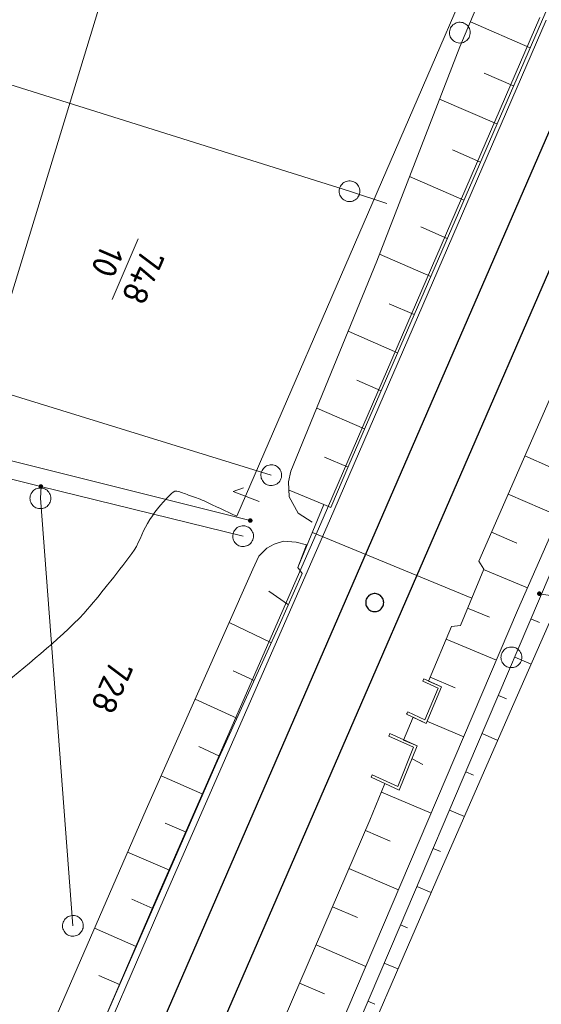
# Model space of a CAD drawing. Header units: metres. Extents: x 3425540 to 3446143, y 5432760 to 5444637.
# Tile 539 of 656: x 3437092 to 3437129, y 5444137 to 5444208. Entities that reach past the tile are written whole.
import ezdxf
from ezdxf.enums import TextEntityAlignment as Align

# ---------------------------------------------------------------- set-up
doc = ezdxf.new("R2010")
doc.units = ezdxf.units.M
for name, color, linetype, lineweight in [('B_Bestand', 9, 'Continuous', 18), ('B_Böschung', 9, 'Continuous', 18), ('B_Flurgrenzen', 9, 'Continuous', 18), ('B_Gleisachse', 9, 'Continuous', 25), ('B_Kilometrierung', 9, 'Continuous', 25), ('Bestand Kabeltröge', 9, 'Continuous', 18)]:
    doc.layers.add(name, color=color, linetype=linetype, lineweight=lineweight)
doc.styles.get("Standard").update_dxf_attribs({"font": 'isocpeur.ttf'})

msp = doc.modelspace()

# ---------------------------------------------------------------- linework, layer by layer
at = {"layer": 'B_Bestand'}
for p, q in [((3437113.711, 5444172.599), (3437111.837, 5444168.043)), ((3437112.879, 5444170.575), (3437124.38, 5444165.839)), ((3437125.248, 5444167.933), (3437123.558, 5444163.854))]:
    msp.add_line(p, q, dxfattribs=at)
for points in [[(3437109.706, 5444248.616), (3437088.034, 5444177.588), (3437063.042, 5444185.214)], [(3437120.927, 5444160.014), (3437122.204, 5444159.428), (3437121.092, 5444156.784), (3437119.677, 5444157.451)], [(3437120.844, 5444159.832), (3437121.945, 5444159.327), (3437120.989, 5444157.054), (3437119.762, 5444157.632)], [(3437119.762, 5444157.632), (3437119.719, 5444157.541), (3437119.677, 5444157.451)], [(3437118.474, 5444156.064), (3437120.434, 5444155.173), (3437119.148, 5444151.969), (3437117.117, 5444152.904)], [(3437118.391, 5444155.882), (3437120.177, 5444155.07), (3437119.041, 5444152.239), (3437117.201, 5444153.086)]]:
    msp.add_lwpolyline(points, dxfattribs=at)
msp.add_open_spline([(3437107.438, 5444171.744), (3437106.647, 5444172.115), (3437105.855, 5444172.485), (3437105.064, 5444172.855), (3437104.701, 5444173.025), (3437104.315, 5444173.138), (3437103.939, 5444173.277), (3437103.66, 5444173.381), (3437103.375, 5444173.491), (3437103.095, 5444173.559), (3437102.916, 5444173.603), (3437102.751, 5444173.419), (3437102.602, 5444173.277), (3437101.92, 5444172.626), (3437101.438, 5444171.985), (3437100.985, 5444171.237), (3437100.558, 5444170.532), (3437100.347, 5444169.713), (3437099.859, 5444169.056), (3437099.291, 5444168.292), (3437098.699, 5444167.547), (3437098.101, 5444166.804), (3437097.546, 5444166.116), (3437097.023, 5444165.407), (3437096.413, 5444164.764), (3437094.443, 5444162.686), (3437092.186, 5444160.942), (3437090.015, 5444159.087), (3437089.229, 5444158.415), (3437088.459, 5444157.732), (3437087.624, 5444157.117), (3437086.339, 5444156.172), (3437084.931, 5444155.441), (3437083.545, 5444154.655), (3437083.014, 5444154.354), (3437082.492, 5444154.048), (3437081.927, 5444153.81), (3437081.107, 5444153.466), (3437080.252, 5444153.272), (3437079.395, 5444153.036), (3437078.671, 5444152.837), (3437077.947, 5444152.639), (3437077.215, 5444152.544), (3437075.826, 5444152.364), (3437074.391, 5444152.664), (3437072.995, 5444152.966), (3437071.405, 5444153.31), (3437069.865, 5444153.69), (3437068.353, 5444154.303), (3437066.994, 5444154.855), (3437065.741, 5444155.528), (3437064.484, 5444156.273), (3437063.461, 5444156.879), (3437062.512, 5444157.534), (3437061.601, 5444158.313), (3437060.597, 5444159.172), (3437059.777, 5444160.147), (3437059.069, 5444161.268), (3437058.09, 5444162.818), (3437057.384, 5444164.408), (3437056.748, 5444166.123), (3437056.284, 5444167.375), (3437055.896, 5444168.627), (3437055.763, 5444169.923), (3437055.603, 5444171.482), (3437055.688, 5444173.087), (3437055.973, 5444174.637), (3437056.26, 5444176.202), (3437056.547, 5444177.765), (3437057.028, 5444179.28), (3437057.693, 5444181.376), (3437058.42, 5444183.446), (3437059.068, 5444185.543), (3437060.826, 5444191.231), (3437062.581, 5444196.92), (3437064.341, 5444202.607), (3437067.501, 5444212.819), (3437070.681, 5444223.025), (3437073.826, 5444233.241), (3437075.642, 5444239.141), (3437077.385, 5444245.063), (3437079.172, 5444250.971), (3437082.091, 5444260.622), (3437085.033, 5444270.266), (3437087.961, 5444279.914), (3437088.493, 5444281.668), (3437088.998, 5444283.42), (3437089.508, 5444285.191), (3437089.846, 5444286.365), (3437090.12, 5444287.578), (3437090.141, 5444288.78), (3437090.19, 5444291.6), (3437089.712, 5444294.484), (3437089.085, 5444297.265), (3437088.101, 5444301.629), (3437087.113, 5444305.989), (3437086.131, 5444310.352), (3437085.404, 5444313.578), (3437084.679, 5444316.805), (3437083.952, 5444320.031), (3437082.828, 5444325.02), (3437081.623, 5444329.986), (3437080.365, 5444334.947), (3437079.689, 5444337.612), (3437078.664, 5444340.162), (3437077.694, 5444342.742), (3437077.075, 5444344.389), (3437076.33, 5444345.956), (3437075.513, 5444347.527), (3437075.045, 5444348.427), (3437074.544, 5444349.4), (3437073.685, 5444349.919), (3437072.56, 5444350.6), (3437071.434, 5444351.28), (3437070.309, 5444351.96)], degree=3, knots=[0, 0, 0, 0, 0.010054, 0.010054, 0.010054, 0.014663, 0.014663, 0.014663, 0.018076, 0.018076, 0.018076, 0.020255, 0.020255, 0.020255, 0.03024, 0.03024, 0.03024, 0.039655, 0.039655, 0.039655, 0.050614, 0.050614, 0.050614, 0.060771, 0.060771, 0.060771, 0.093581, 0.093581, 0.093581, 0.105464, 0.105464, 0.105464, 0.12374, 0.12374, 0.12374, 0.130742, 0.130742, 0.130742, 0.140897, 0.140897, 0.140897, 0.14947, 0.14947, 0.14947, 0.165738, 0.165738, 0.165738, 0.184268, 0.184268, 0.184268, 0.200922, 0.200922, 0.200922, 0.214469, 0.214469, 0.214469, 0.229396, 0.229396, 0.229396, 0.250037, 0.250037, 0.250037, 0.265095, 0.265095, 0.265095, 0.283195, 0.283195, 0.283195, 0.301459, 0.301459, 0.301459, 0.326725, 0.326725, 0.326725, 0.395234, 0.395234, 0.395234, 0.518245, 0.518245, 0.518245, 0.589278, 0.589278, 0.589278, 0.705305, 0.705305, 0.705305, 0.726399, 0.726399, 0.726399, 0.740378, 0.740378, 0.740378, 0.773176, 0.773176, 0.773176, 0.824639, 0.824639, 0.824639, 0.862695, 0.862695, 0.862695, 0.921542, 0.921542, 0.921542, 0.953149, 0.953149, 0.953149, 0.97332, 0.97332, 0.97332, 0.984868, 0.984868, 0.984868, 1, 1, 1, 1], dxfattribs=at)
at = {"layer": 'B_Böschung'}
for p, q in [((3437128.587, 5444205.571), (3437124.277, 5444207.442)), ((3437127.393, 5444202.819), (3437125.267, 5444203.742)), ((3437126.199, 5444200.067), (3437122.058, 5444201.864)), ((3437125.004, 5444197.315), (3437122.99, 5444198.19)), ((3437123.81, 5444194.563), (3437119.892, 5444196.264)), ((3437122.615, 5444191.811), (3437120.712, 5444192.637)), ((3437121.421, 5444189.059), (3437117.725, 5444190.663)), ((3437120.227, 5444186.307), (3437118.413, 5444187.093)), ((3437119.032, 5444183.554), (3437115.464, 5444185.103)), ((3437117.838, 5444180.802), (3437116.083, 5444181.564)), ((3437116.644, 5444178.05), (3437113.193, 5444179.548)), ((3437115.451, 5444175.298), (3437113.749, 5444176.021)), ((3437128.21, 5444176.103), (3437130.049, 5444175.299)), ((3437113.711, 5444172.599), (3437111.214, 5444173.633)), ((3437127.008, 5444173.353), (3437130.681, 5444171.748)), ((3437125.809, 5444170.603), (3437127.643, 5444169.804)), ((3437111.837, 5444168.043), (3437112.461, 5444169.696)), ((3437125.232, 5444167.894), (3437128.407, 5444166.571)), ((3437111.15, 5444165.356), (3437109.729, 5444166.343)), ((3437124.083, 5444165.122), (3437125.649, 5444164.473)), ((3437109.923, 5444162.619), (3437106.868, 5444164.082)), ((3437128.652, 5444164.333), (3437129.263, 5444164.072)), ((3437122.54, 5444162.885), (3437126.165, 5444161.358)), ((3437127.475, 5444161.573), (3437128.667, 5444161.065)), ((3437108.675, 5444159.891), (3437107.153, 5444160.59)), ((3437121.374, 5444160.121), (3437123.181, 5444159.359)), ((3437120.844, 5444159.832), (3437120.927, 5444160.014)), ((3437126.298, 5444158.814), (3437126.879, 5444158.566)), ((3437107.428, 5444157.162), (3437104.412, 5444158.542)), ((3437121.145, 5444156.957), (3437123.812, 5444155.836)), ((3437118.391, 5444155.882), (3437118.474, 5444156.064)), ((3437125.121, 5444156.054), (3437126.255, 5444155.571)), ((3437106.181, 5444154.434), (3437104.688, 5444155.116)), ((3437120.091, 5444154.244), (3437120.838, 5444153.835)), ((3437104.97, 5444151.689), (3437101.959, 5444153.009)), ((3437117.117, 5444152.904), (3437117.201, 5444153.086)), ((3437123.945, 5444153.294), (3437124.498, 5444153.059)), ((3437117.874, 5444151.829), (3437121.46, 5444150.316)), ((3437122.77, 5444150.534), (3437123.847, 5444150.075)), ((3437103.771, 5444148.939), (3437102.257, 5444149.6)), ((3437116.702, 5444149.068), (3437118.488, 5444148.3)), ((3437102.571, 5444146.19), (3437099.547, 5444147.509)), ((3437121.595, 5444147.774), (3437122.118, 5444147.551)), ((3437115.515, 5444146.313), (3437119.097, 5444144.77)), ((3437120.419, 5444145.014), (3437121.443, 5444144.577)), ((3437101.371, 5444143.44), (3437099.861, 5444144.099)), ((3437114.328, 5444143.558), (3437116.125, 5444142.784)), ((3437100.171, 5444140.69), (3437097.155, 5444142.007)), ((3437119.244, 5444142.253), (3437119.746, 5444142.039)), ((3437113.141, 5444140.802), (3437116.745, 5444139.25)), ((3437118.068, 5444139.494), (3437119.055, 5444139.073)), ((3437098.972, 5444137.941), (3437097.465, 5444138.598)), ((3437111.954, 5444138.047), (3437113.762, 5444137.269)), ((3437116.891, 5444136.734), (3437117.376, 5444136.527))]:
    msp.add_line(p, q, dxfattribs=at)
for points in [[(3437219.367, 5444387.984), (3437220.225, 5444387.125), (3437221.24, 5444385.643), (3437221.864, 5444383.615), (3437222.02, 5444381.586), (3437221.786, 5444379.714), (3437221.162, 5444377.217), (3437204.631, 5444339.406), (3437185.533, 5444296.921), (3437164.95, 5444249.985), (3437144.06, 5444202.201), (3437127.69, 5444164.938), (3437107.031, 5444116.451), (3437083.098, 5444060.785), (3437060.255, 5444008.088), (3437041.242, 5443964.924), (3437037.341, 5443956.729), (3437035.156, 5443952.436), (3437032.504, 5443947.597), (3437030.085, 5443943.382), (3437025.568, 5443936.221), (3437022.369, 5443931.07), (3437020.185, 5443927.714), (3437019.047, 5443926.23)], [(3437207.962, 5444386.366), (3437207.275, 5444386.349), (3437206.506, 5444385.697), (3437205.737, 5444384.75), (3437204.553, 5444382.264), (3437190.833, 5444350.154), (3437179.365, 5444323.373), (3437163.521, 5444286.305), (3437143.301, 5444239.477), (3437115.514, 5444175.447), (3437114.217, 5444172.388), (3437113.711, 5444172.599)], [(3437082.504, 5444056.821), (3437086.8, 5444067.129), (3437093.389, 5444081.877), (3437098.707, 5444094.577), (3437106.48, 5444112.521), (3437113.971, 5444129.883), (3437119.213, 5444142.181), (3437124.727, 5444155.13), (3437130.045, 5444167.598), (3437135.237, 5444179.149), (3437140.007, 5444190.172), (3437147.799, 5444208.278), (3437150.658, 5444214.817), (3437167.634, 5444253.498), (3437176.164, 5444272.773), (3437183.617, 5444289.811), (3437187.383, 5444298.37), (3437191.762, 5444308.232), (3437194.767, 5444315.2), (3437206.99, 5444342.947), (3437224.601, 5444382.665)], [(3437082.504, 5444056.821), (3437083.656, 5444058.464), (3437085.717, 5444062.423), (3437087.286, 5444065.834), (3437094.135, 5444081.311), (3437100.044, 5444095.032), (3437110.213, 5444118.678), (3437114.226, 5444127.947), (3437122.096, 5444146.081), (3437127.422, 5444158.233), (3437135.111, 5444175.722), (3437141.857, 5444191.099), (3437159.863, 5444232.064), (3437167.523, 5444249.727), (3437174.149, 5444265.211), (3437178.198, 5444274.445), (3437187.309, 5444295.538), (3437191.14, 5444304.369), (3437206.192, 5444338.952), (3437209.876, 5444347.382), (3437218.403, 5444367.086), (3437224.747, 5444381.599)], [(3437184.737, 5444305.656), (3437168.109, 5444267.303), (3437155.638, 5444238.863), (3437141.965, 5444207.568), (3437126.759, 5444172.783), (3437124.898, 5444168.511), (3437125.248, 5444167.933), (3437123.558, 5444163.854), (3437122.927, 5444163.801), (3437121.261, 5444159.845), (3437122.204, 5444159.428), (3437121.092, 5444156.784), (3437120.156, 5444157.233), (3437119.453, 5444155.593), (3437120.434, 5444155.173), (3437119.148, 5444151.969), (3437118.099, 5444152.452), (3437117.023, 5444149.812), (3437101.871, 5444114.644)], [(3437160.4, 5444285.957), (3437157.56, 5444278.322), (3437152.121, 5444268.093), (3437146.154, 5444255.69), (3437143.846, 5444250.718), (3437138.71, 5444241.751), (3437129.42, 5444219.674), (3437123.513, 5444205.625), (3437117.537, 5444190.175), (3437111.332, 5444174.995), (3437111.155, 5444174.225), (3437111.214, 5444173.16), (3437111.865, 5444171.976), (3437112.871, 5444171.325)], [(3437112.461, 5444169.696), (3437111.718, 5444169.879), (3437110.804, 5444169.94), (3437110.121, 5444169.745), (3437109.598, 5444169.441), (3437109.025, 5444168.868), (3437108.574, 5444167.93), (3437100.879, 5444150.574), (3437093.258, 5444133.042), (3437083.567, 5444110.767), (3437080.765, 5444107.988), (3437070.812, 5444085), (3437042.046, 5444018.375), (3437027.562, 5443985.42), (3437023.175, 5443974.059), (3437016.6, 5443957.94), (3437014.869, 5443954.088), (3437014.455, 5443953.918)], [(3437111.837, 5444168.043), (3437112.149, 5444167.622), (3437110.488, 5444163.855), (3437105.905, 5444153.831), (3437092.206, 5444122.435), (3437079.863, 5444094.407), (3437064.459, 5444059.198), (3437048.543, 5444021.984), (3437038.533, 5443998.7), (3437025.047, 5443967.234), (3437018.221, 5443951.389), (3437016.957, 5443948.51), (3437016.864, 5443948.417)]]:
    msp.add_lwpolyline(points, dxfattribs=at)
at = {"layer": 'B_Flurgrenzen'}
for p, q in [((3437072.731, 5444208.653), (3437115.562, 5444195.213)), ((3437115.562, 5444195.213), (3437118.262, 5444194.337)), ((3437100.317, 5444191.768), (3437098.425, 5444187.398)), ((3437066.239, 5444188.226), (3437109.913, 5444174.714)), ((3437108.4, 5444171.436), (3437068.873, 5444181.338)), ((3437093.289, 5444173.895), (3437069.614, 5444179.875)), ((3437093.317, 5444173.888), (3437093.253, 5444173.043)), ((3437107.88, 5444170.308), (3437093.289, 5444173.895)), ((3437093.253, 5444173.043), (3437095.601, 5444142.182)), ((3437129.257, 5444166.159), (3437144.238, 5444163.709))]:
    msp.add_line(p, q, dxfattribs=at)
for points in [[(3437138.576, 5444241.602), (3437137.802, 5444241.953), (3437107.438, 5444171.744)], [(3437123.22, 5444205.972), (3437123.31, 5444205.94), (3437123.398, 5444205.921), (3437123.496, 5444205.911), (3437123.589, 5444205.916), (3437123.68, 5444205.934), (3437123.774, 5444205.958), (3437123.86, 5444205.991), (3437123.939, 5444206.041), (3437124.015, 5444206.098), (3437124.077, 5444206.167), (3437124.134, 5444206.239), (3437124.183, 5444206.321), (3437124.22, 5444206.408), (3437124.247, 5444206.499), (3437124.261, 5444206.59), (3437124.269, 5444206.683), (3437124.258, 5444206.778), (3437124.24, 5444206.869), (3437124.206, 5444206.955), (3437124.159, 5444207.039), (3437124.11, 5444207.119), (3437124.051, 5444207.19), (3437123.976, 5444207.254), (3437123.901, 5444207.306), (3437123.817, 5444207.349), (3437123.728, 5444207.381), (3437123.64, 5444207.4), (3437123.541, 5444207.41), (3437123.449, 5444207.405), (3437123.357, 5444207.387), (3437123.264, 5444207.363), (3437123.178, 5444207.33), (3437123.099, 5444207.28), (3437123.023, 5444207.223), (3437122.96, 5444207.154), (3437122.903, 5444207.082), (3437122.855, 5444207), (3437122.817, 5444206.913), (3437122.791, 5444206.822), (3437122.777, 5444206.731), (3437122.769, 5444206.638), (3437122.779, 5444206.543), (3437122.798, 5444206.452), (3437122.831, 5444206.366), (3437122.878, 5444206.282), (3437122.928, 5444206.202), (3437122.987, 5444206.132), (3437123.062, 5444206.067), (3437123.136, 5444206.015), (3437123.22, 5444205.972)], [(3437116.312, 5444195.213), (3437116.306, 5444195.307), (3437116.288, 5444195.396), (3437116.259, 5444195.491), (3437116.218, 5444195.573), (3437116.164, 5444195.65), (3437116.105, 5444195.727), (3437116.04, 5444195.792), (3437115.964, 5444195.845), (3437115.881, 5444195.892), (3437115.792, 5444195.922), (3437115.704, 5444195.945), (3437115.609, 5444195.957), (3437115.515, 5444195.957), (3437115.42, 5444195.945), (3437115.332, 5444195.922), (3437115.243, 5444195.892), (3437115.16, 5444195.845), (3437115.084, 5444195.792), (3437115.019, 5444195.727), (3437114.96, 5444195.65), (3437114.906, 5444195.573), (3437114.865, 5444195.491), (3437114.836, 5444195.396), (3437114.818, 5444195.307), (3437114.812, 5444195.213), (3437114.818, 5444195.119), (3437114.836, 5444195.03), (3437114.865, 5444194.935), (3437114.906, 5444194.853), (3437114.96, 5444194.776), (3437115.019, 5444194.699), (3437115.084, 5444194.634), (3437115.16, 5444194.581), (3437115.243, 5444194.534), (3437115.332, 5444194.504), (3437115.42, 5444194.481), (3437115.515, 5444194.469), (3437115.609, 5444194.469), (3437115.704, 5444194.481), (3437115.792, 5444194.504), (3437115.881, 5444194.534), (3437115.964, 5444194.581), (3437116.04, 5444194.634), (3437116.105, 5444194.699), (3437116.164, 5444194.776), (3437116.218, 5444194.853), (3437116.259, 5444194.935), (3437116.288, 5444195.03), (3437116.306, 5444195.119), (3437116.312, 5444195.213)], [(3437109.614, 5444174.025), (3437109.704, 5444173.993), (3437109.792, 5444173.974), (3437109.89, 5444173.964), (3437109.983, 5444173.969), (3437110.074, 5444173.987), (3437110.168, 5444174.011), (3437110.254, 5444174.044), (3437110.333, 5444174.094), (3437110.409, 5444174.151), (3437110.471, 5444174.22), (3437110.528, 5444174.292), (3437110.577, 5444174.374), (3437110.614, 5444174.461), (3437110.641, 5444174.552), (3437110.655, 5444174.643), (3437110.663, 5444174.736), (3437110.652, 5444174.831), (3437110.634, 5444174.922), (3437110.6, 5444175.008), (3437110.553, 5444175.092), (3437110.504, 5444175.172), (3437110.445, 5444175.243), (3437110.37, 5444175.307), (3437110.295, 5444175.359), (3437110.211, 5444175.402), (3437110.122, 5444175.434), (3437110.034, 5444175.453), (3437109.935, 5444175.463), (3437109.843, 5444175.458), (3437109.751, 5444175.44), (3437109.658, 5444175.416), (3437109.572, 5444175.383), (3437109.493, 5444175.333), (3437109.417, 5444175.276), (3437109.354, 5444175.207), (3437109.297, 5444175.135), (3437109.249, 5444175.053), (3437109.211, 5444174.966), (3437109.185, 5444174.875), (3437109.171, 5444174.784), (3437109.163, 5444174.691), (3437109.173, 5444174.596), (3437109.192, 5444174.505), (3437109.225, 5444174.419), (3437109.272, 5444174.335), (3437109.322, 5444174.255), (3437109.381, 5444174.185), (3437109.456, 5444174.12), (3437109.53, 5444174.068), (3437109.614, 5444174.025)], [(3437094.003, 5444173.043), (3437093.997, 5444173.137), (3437093.979, 5444173.226), (3437093.95, 5444173.321), (3437093.909, 5444173.403), (3437093.855, 5444173.48), (3437093.796, 5444173.557), (3437093.731, 5444173.622), (3437093.655, 5444173.675), (3437093.572, 5444173.722), (3437093.483, 5444173.752), (3437093.395, 5444173.775), (3437093.3, 5444173.787), (3437093.206, 5444173.787), (3437093.111, 5444173.775), (3437093.023, 5444173.752), (3437092.934, 5444173.722), (3437092.851, 5444173.675), (3437092.775, 5444173.622), (3437092.71, 5444173.557), (3437092.651, 5444173.48), (3437092.597, 5444173.403), (3437092.556, 5444173.321), (3437092.527, 5444173.226), (3437092.509, 5444173.137), (3437092.503, 5444173.043), (3437092.509, 5444172.949), (3437092.527, 5444172.86), (3437092.556, 5444172.765), (3437092.597, 5444172.683), (3437092.651, 5444172.606), (3437092.71, 5444172.529), (3437092.775, 5444172.464), (3437092.851, 5444172.411), (3437092.934, 5444172.364), (3437093.023, 5444172.334), (3437093.111, 5444172.311), (3437093.206, 5444172.299), (3437093.3, 5444172.299), (3437093.395, 5444172.311), (3437093.483, 5444172.334), (3437093.572, 5444172.364), (3437093.655, 5444172.411), (3437093.731, 5444172.464), (3437093.796, 5444172.529), (3437093.855, 5444172.606), (3437093.909, 5444172.683), (3437093.95, 5444172.765), (3437093.979, 5444172.86), (3437093.997, 5444172.949), (3437094.003, 5444173.043)], [(3437093.414, 5444173.895), (3437093.413, 5444173.911), (3437093.41, 5444173.926), (3437093.405, 5444173.941), (3437093.398, 5444173.955), (3437093.39, 5444173.969), (3437093.381, 5444173.981), (3437093.369, 5444173.991), (3437093.356, 5444174), (3437093.342, 5444174.008), (3437093.327, 5444174.014), (3437093.313, 5444174.018), (3437093.297, 5444174.02), (3437093.281, 5444174.02), (3437093.265, 5444174.018), (3437093.251, 5444174.014), (3437093.236, 5444174.008), (3437093.222, 5444174), (3437093.209, 5444173.991), (3437093.197, 5444173.981), (3437093.188, 5444173.969), (3437093.18, 5444173.955), (3437093.173, 5444173.941), (3437093.168, 5444173.926), (3437093.165, 5444173.911), (3437093.164, 5444173.895), (3437093.165, 5444173.879), (3437093.168, 5444173.864), (3437093.173, 5444173.849), (3437093.18, 5444173.835), (3437093.188, 5444173.821), (3437093.197, 5444173.809), (3437093.209, 5444173.799), (3437093.222, 5444173.79), (3437093.236, 5444173.782), (3437093.251, 5444173.776), (3437093.265, 5444173.772), (3437093.281, 5444173.77), (3437093.297, 5444173.77), (3437093.313, 5444173.772), (3437093.327, 5444173.776), (3437093.342, 5444173.782), (3437093.356, 5444173.79), (3437093.369, 5444173.799), (3437093.381, 5444173.809), (3437093.39, 5444173.821), (3437093.398, 5444173.835), (3437093.405, 5444173.849), (3437093.41, 5444173.864), (3437093.413, 5444173.879), (3437093.414, 5444173.895)], [(3437093.389, 5444173.895), (3437093.388, 5444173.909), (3437093.385, 5444173.923), (3437093.381, 5444173.935), (3437093.375, 5444173.948), (3437093.366, 5444173.96), (3437093.356, 5444173.97), (3437093.345, 5444173.979), (3437093.333, 5444173.986), (3437093.32, 5444173.99), (3437093.307, 5444173.993), (3437093.293, 5444173.995), (3437093.278, 5444173.994), (3437093.264, 5444173.992), (3437093.252, 5444173.989), (3437093.239, 5444173.982), (3437093.227, 5444173.974), (3437093.217, 5444173.965), (3437093.207, 5444173.954), (3437093.2, 5444173.942), (3437093.195, 5444173.929), (3437093.191, 5444173.916), (3437093.189, 5444173.902), (3437093.189, 5444173.888), (3437093.191, 5444173.874), (3437093.195, 5444173.861), (3437093.2, 5444173.848), (3437093.207, 5444173.836), (3437093.217, 5444173.825), (3437093.227, 5444173.816), (3437093.239, 5444173.808), (3437093.252, 5444173.801), (3437093.264, 5444173.798), (3437093.278, 5444173.796), (3437093.293, 5444173.795), (3437093.307, 5444173.797), (3437093.32, 5444173.8), (3437093.333, 5444173.804), (3437093.345, 5444173.811), (3437093.356, 5444173.82), (3437093.366, 5444173.83), (3437093.375, 5444173.842), (3437093.381, 5444173.855), (3437093.385, 5444173.867), (3437093.388, 5444173.881), (3437093.389, 5444173.895)], [(3437093.365, 5444173.895), (3437093.364, 5444173.907), (3437093.361, 5444173.919), (3437093.356, 5444173.93), (3437093.35, 5444173.94), (3437093.341, 5444173.95), (3437093.332, 5444173.957), (3437093.321, 5444173.964), (3437093.31, 5444173.968), (3437093.298, 5444173.97), (3437093.286, 5444173.971), (3437093.274, 5444173.969), (3437093.262, 5444173.966), (3437093.252, 5444173.961), (3437093.241, 5444173.954), (3437093.232, 5444173.945), (3437093.225, 5444173.935), (3437093.219, 5444173.925), (3437093.215, 5444173.913), (3437093.213, 5444173.901), (3437093.213, 5444173.889), (3437093.215, 5444173.877), (3437093.219, 5444173.865), (3437093.225, 5444173.855), (3437093.232, 5444173.845), (3437093.241, 5444173.836), (3437093.251, 5444173.829), (3437093.262, 5444173.824), (3437093.274, 5444173.821), (3437093.286, 5444173.819), (3437093.298, 5444173.82), (3437093.31, 5444173.822), (3437093.321, 5444173.826), (3437093.332, 5444173.833), (3437093.341, 5444173.84), (3437093.35, 5444173.85), (3437093.356, 5444173.86), (3437093.361, 5444173.871), (3437093.364, 5444173.883), (3437093.365, 5444173.895)], [(3437093.34, 5444173.895), (3437093.339, 5444173.905), (3437093.336, 5444173.915), (3437093.331, 5444173.924), (3437093.325, 5444173.931), (3437093.318, 5444173.937), (3437093.309, 5444173.942), (3437093.299, 5444173.945), (3437093.289, 5444173.946), (3437093.279, 5444173.945), (3437093.269, 5444173.942), (3437093.26, 5444173.937), (3437093.253, 5444173.931), (3437093.247, 5444173.924), (3437093.242, 5444173.915), (3437093.239, 5444173.905), (3437093.238, 5444173.895), (3437093.239, 5444173.885), (3437093.242, 5444173.875), (3437093.247, 5444173.866), (3437093.253, 5444173.859), (3437093.26, 5444173.853), (3437093.269, 5444173.848), (3437093.279, 5444173.845), (3437093.289, 5444173.844), (3437093.299, 5444173.845), (3437093.309, 5444173.848), (3437093.318, 5444173.853), (3437093.325, 5444173.859), (3437093.331, 5444173.866), (3437093.336, 5444173.875), (3437093.339, 5444173.885), (3437093.34, 5444173.895)], [(3437093.316, 5444173.895), (3437093.315, 5444173.902), (3437093.312, 5444173.909), (3437093.307, 5444173.915), (3437093.301, 5444173.919), (3437093.294, 5444173.921), (3437093.287, 5444173.922), (3437093.28, 5444173.92), (3437093.273, 5444173.917), (3437093.268, 5444173.912), (3437093.264, 5444173.906), (3437093.262, 5444173.899), (3437093.262, 5444173.891), (3437093.264, 5444173.884), (3437093.268, 5444173.878), (3437093.273, 5444173.873), (3437093.28, 5444173.87), (3437093.287, 5444173.868), (3437093.294, 5444173.869), (3437093.301, 5444173.871), (3437093.307, 5444173.875), (3437093.312, 5444173.881), (3437093.315, 5444173.888), (3437093.316, 5444173.895)], [(3437109.031, 5444172.802), (3437107.175, 5444173.545), (3437107.918, 5444173.79)], [(3437108.429, 5444171.314), (3437108.444, 5444171.319), (3437108.459, 5444171.326), (3437108.472, 5444171.334), (3437108.484, 5444171.344), (3437108.495, 5444171.355), (3437108.505, 5444171.367), (3437108.512, 5444171.381), (3437108.518, 5444171.396), (3437108.522, 5444171.411), (3437108.525, 5444171.427), (3437108.525, 5444171.442), (3437108.523, 5444171.458), (3437108.52, 5444171.473), (3437108.514, 5444171.488), (3437108.507, 5444171.501), (3437108.497, 5444171.514), (3437108.487, 5444171.526), (3437108.475, 5444171.536), (3437108.462, 5444171.545), (3437108.448, 5444171.552), (3437108.433, 5444171.556), (3437108.418, 5444171.56), (3437108.402, 5444171.561), (3437108.386, 5444171.56), (3437108.37, 5444171.557), (3437108.355, 5444171.553), (3437108.341, 5444171.546), (3437108.328, 5444171.538), (3437108.316, 5444171.528), (3437108.304, 5444171.517), (3437108.295, 5444171.505), (3437108.287, 5444171.491), (3437108.282, 5444171.476), (3437108.277, 5444171.461), (3437108.275, 5444171.445), (3437108.275, 5444171.43), (3437108.277, 5444171.414), (3437108.28, 5444171.399), (3437108.286, 5444171.384), (3437108.293, 5444171.371), (3437108.302, 5444171.358), (3437108.313, 5444171.346), (3437108.325, 5444171.336), (3437108.338, 5444171.327), (3437108.352, 5444171.32), (3437108.367, 5444171.316), (3437108.382, 5444171.312), (3437108.398, 5444171.311), (3437108.414, 5444171.312), (3437108.429, 5444171.314)], [(3437108.423, 5444171.338), (3437108.437, 5444171.342), (3437108.449, 5444171.349), (3437108.461, 5444171.356), (3437108.472, 5444171.365), (3437108.481, 5444171.377), (3437108.488, 5444171.388), (3437108.494, 5444171.401), (3437108.498, 5444171.414), (3437108.5, 5444171.428), (3437108.5, 5444171.442), (3437108.498, 5444171.456), (3437108.494, 5444171.47), (3437108.489, 5444171.483), (3437108.482, 5444171.494), (3437108.472, 5444171.505), (3437108.462, 5444171.515), (3437108.451, 5444171.522), (3437108.438, 5444171.529), (3437108.425, 5444171.533), (3437108.411, 5444171.536), (3437108.397, 5444171.536), (3437108.383, 5444171.535), (3437108.37, 5444171.532), (3437108.357, 5444171.527), (3437108.344, 5444171.52), (3437108.333, 5444171.511), (3437108.323, 5444171.501), (3437108.315, 5444171.489), (3437108.309, 5444171.478), (3437108.304, 5444171.464), (3437108.3, 5444171.45), (3437108.299, 5444171.437), (3437108.301, 5444171.423), (3437108.303, 5444171.408), (3437108.308, 5444171.396), (3437108.314, 5444171.383), (3437108.322, 5444171.372), (3437108.332, 5444171.362), (3437108.343, 5444171.353), (3437108.355, 5444171.346), (3437108.368, 5444171.34), (3437108.382, 5444171.337), (3437108.396, 5444171.336), (3437108.41, 5444171.336), (3437108.423, 5444171.338)], [(3437108.418, 5444171.362), (3437108.429, 5444171.366), (3437108.44, 5444171.372), (3437108.45, 5444171.379), (3437108.458, 5444171.387), (3437108.466, 5444171.398), (3437108.47, 5444171.408), (3437108.474, 5444171.421), (3437108.476, 5444171.433), (3437108.475, 5444171.445), (3437108.473, 5444171.457), (3437108.468, 5444171.468), (3437108.463, 5444171.478), (3437108.455, 5444171.488), (3437108.446, 5444171.497), (3437108.435, 5444171.503), (3437108.424, 5444171.508), (3437108.412, 5444171.511), (3437108.4, 5444171.512), (3437108.388, 5444171.511), (3437108.376, 5444171.508), (3437108.365, 5444171.503), (3437108.355, 5444171.497), (3437108.346, 5444171.489), (3437108.338, 5444171.48), (3437108.331, 5444171.469), (3437108.327, 5444171.458), (3437108.325, 5444171.445), (3437108.325, 5444171.433), (3437108.326, 5444171.421), (3437108.329, 5444171.41), (3437108.334, 5444171.399), (3437108.341, 5444171.388), (3437108.35, 5444171.379), (3437108.359, 5444171.372), (3437108.37, 5444171.366), (3437108.381, 5444171.363), (3437108.394, 5444171.36), (3437108.406, 5444171.36), (3437108.418, 5444171.362)], [(3437108.412, 5444171.386), (3437108.421, 5444171.389), (3437108.43, 5444171.395), (3437108.438, 5444171.401), (3437108.444, 5444171.409), (3437108.448, 5444171.418), (3437108.45, 5444171.428), (3437108.451, 5444171.438), (3437108.45, 5444171.448), (3437108.446, 5444171.457), (3437108.441, 5444171.466), (3437108.434, 5444171.474), (3437108.427, 5444171.48), (3437108.418, 5444171.484), (3437108.408, 5444171.486), (3437108.398, 5444171.487), (3437108.388, 5444171.486), (3437108.379, 5444171.482), (3437108.37, 5444171.477), (3437108.362, 5444171.47), (3437108.356, 5444171.463), (3437108.352, 5444171.454), (3437108.349, 5444171.444), (3437108.349, 5444171.434), (3437108.35, 5444171.424), (3437108.353, 5444171.415), (3437108.359, 5444171.406), (3437108.365, 5444171.398), (3437108.373, 5444171.392), (3437108.382, 5444171.388), (3437108.392, 5444171.385), (3437108.402, 5444171.385), (3437108.412, 5444171.386)], [(3437107.581, 5444169.619), (3437107.671, 5444169.587), (3437107.759, 5444169.568), (3437107.857, 5444169.558), (3437107.95, 5444169.563), (3437108.041, 5444169.581), (3437108.135, 5444169.605), (3437108.221, 5444169.638), (3437108.3, 5444169.688), (3437108.376, 5444169.745), (3437108.438, 5444169.814), (3437108.495, 5444169.886), (3437108.544, 5444169.968), (3437108.581, 5444170.055), (3437108.608, 5444170.146), (3437108.622, 5444170.237), (3437108.63, 5444170.33), (3437108.619, 5444170.425), (3437108.601, 5444170.516), (3437108.567, 5444170.602), (3437108.52, 5444170.686), (3437108.471, 5444170.766), (3437108.412, 5444170.837), (3437108.337, 5444170.901), (3437108.262, 5444170.953), (3437108.178, 5444170.996), (3437108.089, 5444171.028), (3437108.001, 5444171.047), (3437107.902, 5444171.057), (3437107.81, 5444171.052), (3437107.718, 5444171.034), (3437107.625, 5444171.01), (3437107.539, 5444170.977), (3437107.46, 5444170.927), (3437107.384, 5444170.87), (3437107.321, 5444170.801), (3437107.264, 5444170.729), (3437107.216, 5444170.647), (3437107.178, 5444170.56), (3437107.152, 5444170.469), (3437107.138, 5444170.378), (3437107.13, 5444170.285), (3437107.14, 5444170.19), (3437107.159, 5444170.099), (3437107.192, 5444170.013), (3437107.239, 5444169.929), (3437107.289, 5444169.849), (3437107.348, 5444169.779), (3437107.423, 5444169.714), (3437107.497, 5444169.662), (3437107.581, 5444169.619)], [(3437108.406, 5444171.41), (3437108.413, 5444171.413), (3437108.419, 5444171.417), (3437108.423, 5444171.423), (3437108.426, 5444171.43), (3437108.426, 5444171.437), (3437108.425, 5444171.444), (3437108.422, 5444171.45), (3437108.417, 5444171.456), (3437108.411, 5444171.46), (3437108.405, 5444171.462), (3437108.397, 5444171.463), (3437108.39, 5444171.461), (3437108.384, 5444171.457), (3437108.379, 5444171.452), (3437108.375, 5444171.446), (3437108.374, 5444171.439), (3437108.374, 5444171.432), (3437108.376, 5444171.425), (3437108.38, 5444171.419), (3437108.385, 5444171.414), (3437108.392, 5444171.411), (3437108.399, 5444171.409), (3437108.406, 5444171.41)], [(3437129.382, 5444166.159), (3437129.381, 5444166.175), (3437129.378, 5444166.19), (3437129.373, 5444166.205), (3437129.366, 5444166.219), (3437129.358, 5444166.233), (3437129.349, 5444166.245), (3437129.337, 5444166.255), (3437129.324, 5444166.264), (3437129.31, 5444166.272), (3437129.295, 5444166.278), (3437129.281, 5444166.282), (3437129.265, 5444166.284), (3437129.249, 5444166.284), (3437129.233, 5444166.282), (3437129.219, 5444166.278), (3437129.204, 5444166.272), (3437129.19, 5444166.264), (3437129.177, 5444166.255), (3437129.165, 5444166.245), (3437129.156, 5444166.233), (3437129.148, 5444166.219), (3437129.141, 5444166.205), (3437129.136, 5444166.19), (3437129.133, 5444166.175), (3437129.132, 5444166.159), (3437129.133, 5444166.143), (3437129.136, 5444166.128), (3437129.141, 5444166.113), (3437129.148, 5444166.099), (3437129.156, 5444166.085), (3437129.165, 5444166.073), (3437129.177, 5444166.063), (3437129.19, 5444166.054), (3437129.204, 5444166.046), (3437129.219, 5444166.04), (3437129.233, 5444166.036), (3437129.249, 5444166.034), (3437129.265, 5444166.034), (3437129.281, 5444166.036), (3437129.295, 5444166.04), (3437129.31, 5444166.046), (3437129.324, 5444166.054), (3437129.337, 5444166.063), (3437129.349, 5444166.073), (3437129.358, 5444166.085), (3437129.366, 5444166.099), (3437129.373, 5444166.113), (3437129.378, 5444166.128), (3437129.381, 5444166.143), (3437129.382, 5444166.159)], [(3437129.357, 5444166.159), (3437129.356, 5444166.173), (3437129.353, 5444166.187), (3437129.349, 5444166.199), (3437129.343, 5444166.212), (3437129.334, 5444166.224), (3437129.324, 5444166.234), (3437129.313, 5444166.243), (3437129.301, 5444166.25), (3437129.288, 5444166.254), (3437129.275, 5444166.257), (3437129.261, 5444166.259), (3437129.246, 5444166.258), (3437129.232, 5444166.256), (3437129.22, 5444166.253), (3437129.207, 5444166.246), (3437129.195, 5444166.238), (3437129.185, 5444166.229), (3437129.175, 5444166.218), (3437129.168, 5444166.206), (3437129.163, 5444166.193), (3437129.159, 5444166.18), (3437129.157, 5444166.166), (3437129.157, 5444166.152), (3437129.159, 5444166.138), (3437129.163, 5444166.125), (3437129.168, 5444166.112), (3437129.175, 5444166.1), (3437129.185, 5444166.089), (3437129.195, 5444166.08), (3437129.207, 5444166.072), (3437129.22, 5444166.065), (3437129.232, 5444166.062), (3437129.246, 5444166.06), (3437129.261, 5444166.059), (3437129.275, 5444166.061), (3437129.288, 5444166.064), (3437129.301, 5444166.068), (3437129.313, 5444166.075), (3437129.324, 5444166.084), (3437129.334, 5444166.094), (3437129.343, 5444166.106), (3437129.349, 5444166.119), (3437129.353, 5444166.131), (3437129.356, 5444166.145), (3437129.357, 5444166.159)], [(3437129.333, 5444166.159), (3437129.332, 5444166.171), (3437129.329, 5444166.183), (3437129.324, 5444166.194), (3437129.318, 5444166.204), (3437129.309, 5444166.214), (3437129.3, 5444166.221), (3437129.289, 5444166.228), (3437129.278, 5444166.232), (3437129.266, 5444166.234), (3437129.254, 5444166.235), (3437129.242, 5444166.233), (3437129.23, 5444166.23), (3437129.22, 5444166.225), (3437129.209, 5444166.218), (3437129.2, 5444166.209), (3437129.193, 5444166.199), (3437129.187, 5444166.189), (3437129.183, 5444166.177), (3437129.181, 5444166.165), (3437129.181, 5444166.153), (3437129.183, 5444166.141), (3437129.187, 5444166.129), (3437129.193, 5444166.119), (3437129.2, 5444166.109), (3437129.209, 5444166.1), (3437129.219, 5444166.093), (3437129.23, 5444166.088), (3437129.242, 5444166.085), (3437129.254, 5444166.083), (3437129.266, 5444166.084), (3437129.278, 5444166.086), (3437129.289, 5444166.09), (3437129.3, 5444166.097), (3437129.309, 5444166.104), (3437129.318, 5444166.114), (3437129.324, 5444166.124), (3437129.329, 5444166.135), (3437129.332, 5444166.147), (3437129.333, 5444166.159)], [(3437129.308, 5444166.159), (3437129.307, 5444166.169), (3437129.304, 5444166.179), (3437129.299, 5444166.188), (3437129.293, 5444166.195), (3437129.286, 5444166.201), (3437129.277, 5444166.206), (3437129.267, 5444166.209), (3437129.257, 5444166.21), (3437129.247, 5444166.209), (3437129.237, 5444166.206), (3437129.228, 5444166.201), (3437129.221, 5444166.195), (3437129.215, 5444166.188), (3437129.21, 5444166.179), (3437129.207, 5444166.169), (3437129.206, 5444166.159), (3437129.207, 5444166.149), (3437129.21, 5444166.139), (3437129.215, 5444166.13), (3437129.221, 5444166.123), (3437129.228, 5444166.117), (3437129.237, 5444166.112), (3437129.247, 5444166.109), (3437129.257, 5444166.108), (3437129.267, 5444166.109), (3437129.277, 5444166.112), (3437129.286, 5444166.117), (3437129.293, 5444166.123), (3437129.299, 5444166.13), (3437129.304, 5444166.139), (3437129.307, 5444166.149), (3437129.308, 5444166.159)], [(3437129.284, 5444166.159), (3437129.283, 5444166.166), (3437129.28, 5444166.173), (3437129.275, 5444166.179), (3437129.269, 5444166.183), (3437129.262, 5444166.185), (3437129.255, 5444166.186), (3437129.248, 5444166.184), (3437129.241, 5444166.181), (3437129.236, 5444166.176), (3437129.232, 5444166.17), (3437129.23, 5444166.163), (3437129.23, 5444166.155), (3437129.232, 5444166.148), (3437129.236, 5444166.142), (3437129.241, 5444166.137), (3437129.248, 5444166.134), (3437129.255, 5444166.132), (3437129.262, 5444166.133), (3437129.269, 5444166.135), (3437129.275, 5444166.139), (3437129.28, 5444166.145), (3437129.283, 5444166.152), (3437129.284, 5444166.159)], [(3437127.987, 5444161.562), (3437127.982, 5444161.657), (3437127.964, 5444161.745), (3437127.934, 5444161.84), (3437127.893, 5444161.922), (3437127.84, 5444161.999), (3437127.781, 5444162.076), (3437127.716, 5444162.141), (3437127.639, 5444162.194), (3437127.557, 5444162.241), (3437127.468, 5444162.271), (3437127.38, 5444162.295), (3437127.285, 5444162.307), (3437127.191, 5444162.307), (3437127.096, 5444162.295), (3437127.008, 5444162.271), (3437126.919, 5444162.242), (3437126.836, 5444162.195), (3437126.759, 5444162.142), (3437126.694, 5444162.077), (3437126.635, 5444162), (3437126.582, 5444161.923), (3437126.541, 5444161.841), (3437126.511, 5444161.746), (3437126.493, 5444161.657), (3437126.487, 5444161.563), (3437126.493, 5444161.469), (3437126.511, 5444161.38), (3437126.54, 5444161.285), (3437126.582, 5444161.203), (3437126.635, 5444161.126), (3437126.694, 5444161.049), (3437126.759, 5444160.984), (3437126.835, 5444160.931), (3437126.918, 5444160.884), (3437127.007, 5444160.854), (3437127.095, 5444160.83), (3437127.19, 5444160.818), (3437127.284, 5444160.818), (3437127.379, 5444160.83), (3437127.467, 5444160.854), (3437127.556, 5444160.883), (3437127.639, 5444160.93), (3437127.715, 5444160.984), (3437127.78, 5444161.048), (3437127.84, 5444161.125), (3437127.893, 5444161.202), (3437127.934, 5444161.285), (3437127.964, 5444161.379), (3437127.981, 5444161.468), (3437127.987, 5444161.562)], [(3437095.302, 5444141.493), (3437095.392, 5444141.461), (3437095.48, 5444141.442), (3437095.578, 5444141.432), (3437095.671, 5444141.437), (3437095.762, 5444141.455), (3437095.856, 5444141.479), (3437095.942, 5444141.512), (3437096.021, 5444141.562), (3437096.097, 5444141.619), (3437096.159, 5444141.688), (3437096.216, 5444141.76), (3437096.265, 5444141.842), (3437096.302, 5444141.929), (3437096.329, 5444142.02), (3437096.343, 5444142.111), (3437096.351, 5444142.204), (3437096.34, 5444142.299), (3437096.322, 5444142.39), (3437096.288, 5444142.476), (3437096.241, 5444142.56), (3437096.192, 5444142.64), (3437096.133, 5444142.711), (3437096.058, 5444142.775), (3437095.983, 5444142.827), (3437095.899, 5444142.87), (3437095.81, 5444142.902), (3437095.722, 5444142.921), (3437095.623, 5444142.931), (3437095.531, 5444142.926), (3437095.439, 5444142.908), (3437095.346, 5444142.884), (3437095.26, 5444142.851), (3437095.181, 5444142.801), (3437095.105, 5444142.744), (3437095.042, 5444142.675), (3437094.985, 5444142.603), (3437094.937, 5444142.521), (3437094.899, 5444142.434), (3437094.873, 5444142.343), (3437094.859, 5444142.252), (3437094.851, 5444142.159), (3437094.861, 5444142.064), (3437094.88, 5444141.973), (3437094.913, 5444141.887), (3437094.96, 5444141.803), (3437095.01, 5444141.723), (3437095.069, 5444141.653), (3437095.144, 5444141.588), (3437095.218, 5444141.536), (3437095.302, 5444141.493)]]:
    msp.add_lwpolyline(points, dxfattribs=at)
at = {"layer": 'B_Gleisachse'}
for p, q in [((3437185.521, 5444327.673), (3436939.527, 5443760.465)), ((3437189.191, 5444326.081), (3436943.198, 5443758.877))]:
    msp.add_line(p, q, dxfattribs=at)
at = {"layer": 'B_Kilometrierung'}
msp.add_lwpolyline([(3437118.025, 5444165.514), (3437118.02, 5444165.596), (3437118.005, 5444165.678), (3437117.979, 5444165.755), (3437117.943, 5444165.826), (3437117.902, 5444165.898), (3437117.851, 5444165.959), (3437117.79, 5444166.016), (3437117.723, 5444166.062), (3437117.651, 5444166.103), (3437117.575, 5444166.133), (3437117.498, 5444166.154), (3437117.416, 5444166.164), (3437117.334, 5444166.164), (3437117.252, 5444166.154), (3437117.175, 5444166.133), (3437117.099, 5444166.103), (3437117.027, 5444166.062), (3437116.96, 5444166.016), (3437116.899, 5444165.959), (3437116.848, 5444165.898), (3437116.807, 5444165.826), (3437116.771, 5444165.755), (3437116.745, 5444165.678), (3437116.73, 5444165.596), (3437116.725, 5444165.514), (3437116.73, 5444165.432), (3437116.745, 5444165.35), (3437116.771, 5444165.273), (3437116.807, 5444165.202), (3437116.848, 5444165.13), (3437116.899, 5444165.069), (3437116.96, 5444165.012), (3437117.027, 5444164.966), (3437117.099, 5444164.925), (3437117.175, 5444164.895), (3437117.252, 5444164.874), (3437117.334, 5444164.864), (3437117.416, 5444164.864), (3437117.498, 5444164.874), (3437117.575, 5444164.895), (3437117.651, 5444164.925), (3437117.723, 5444164.966), (3437117.79, 5444165.012), (3437117.851, 5444165.069), (3437117.902, 5444165.13), (3437117.943, 5444165.202), (3437117.979, 5444165.273), (3437118.005, 5444165.35), (3437118.02, 5444165.432), (3437118.025, 5444165.514)], dxfattribs=at)
at = {"layer": 'Bestand Kabeltröge'}
for p, q in [((3437129.285, 5444207.761), (3437113.65, 5444171.621)), ((3437129.743, 5444207.563), (3437114.108, 5444171.423)), ((3437113.65, 5444171.622), (3437101.738, 5444144.37)), ((3437114.108, 5444171.422), (3437102.196, 5444144.17)), ((3437101.738, 5444144.369), (3437087.394, 5444111.256)), ((3437102.196, 5444144.171), (3437087.852, 5444111.058))]:
    msp.add_line(p, q, dxfattribs=at)

# ---------------------------------------------------------------- texts
at = {"layer": 'B_Flurgrenzen'}
msp.add_text('10', height=1.8, rotation=246.59998, dxfattribs=at).set_placement((3437098.912, 5444189.782), align=Align.TOP_CENTER)
msp.add_text('748', height=1.8, rotation=246.59998, dxfattribs=at).set_placement((3437099.83, 5444189.385), align=Align.CENTER)
msp.add_text('728', height=1.8, rotation=246.59998, dxfattribs=at).set_placement((3437098.414, 5444159.414), align=Align.MIDDLE)

doc.saveas('drawing.dxf')
